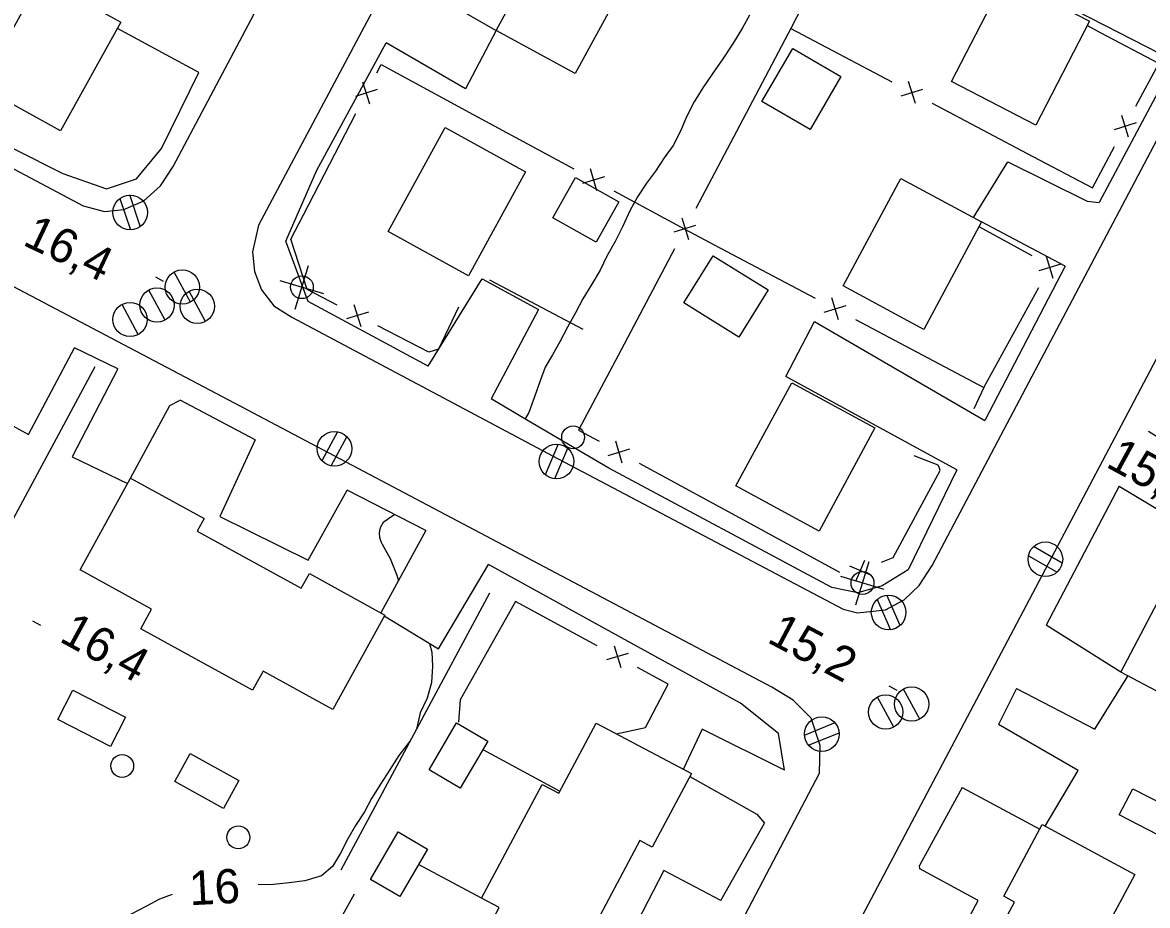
# Model space of a CAD drawing. Extents: x 219136 to 222520, y 5421589 to 5424530.
# Drawn here: x 220374.8 to 220473.5, y 5423656.6 to 5423733.9 of the extents above; entities that cross this region are included whole.
import ezdxf

# ---------------------------------------------------------------- set-up
doc = ezdxf.new("R2010")
doc.units = 0
for name, color, linetype in [('Level 19', 7, 'Continuous'), ('Level 2', 7, 'Continuous'), ('Level 21', 7, 'Continuous'), ('Level 3', 7, 'Continuous'), ('Level 31', 7, 'Continuous'), ('Level 36', 7, 'Continuous'), ('Level 37', 7, 'Continuous')]:
    doc.layers.add(name, color=color, linetype=linetype)

msp = doc.modelspace()

# ---------------------------------------------------------------- linework, layer by layer
at = {"layer": 'Level 19'}
for points in [[(220475.83, 5423730.53), (220462.3, 5423737.48), (220465.07, 5423742.62), (220477.26, 5423735.8), (220478.94, 5423735.83), (220479.81, 5423736.58)], [(220409.29, 5423737.29), (220416.35, 5423733.24), (220413.66, 5423728.12), (220406.71, 5423732.16)], [(220390.28, 5423729.54), (220383.15, 5423733.42)], [(220458.19, 5423716.86), (220461.22, 5423721.73), (220468.15, 5423718.28), (220469.22, 5423718.15)], [(220466.24, 5423712.6), (220458.91, 5423716.47)], [(220410.39, 5423703.82), (220415.13, 5423711.47), (220420.08, 5423708.8), (220415.93, 5423700.97)], [(220456.74, 5423694.74), (220441.74, 5423702.91), (220444.27, 5423707.75), (220459.19, 5423699.07)], [(220370.89, 5423700.28), (220375.36, 5423697.85), (220379.4, 5423705.42)], [(220383.19, 5423703.6), (220379.2, 5423695.87), (220384.04, 5423693.55)], [(220384.3, 5423694.02), (220387.75, 5423700.39), (220388.67, 5423700.84)], [(220470.97, 5423693.3), (220477.77, 5423689.24), (220480.34, 5423693.84), (220473.55, 5423698.11)], [(220395.23, 5423697.37), (220392.12, 5423690.65), (220399.89, 5423686.84), (220403.29, 5423692.96)], [(220410.2, 5423689.43), (220406.24, 5423682.21)], [(220406.55, 5423681.95), (220411.31, 5423679.06), (220415.67, 5423686.45)], [(220471.1, 5423677.01), (220464.57, 5423681.14)], [(220461.98, 5423675.6), (220468.83, 5423672.03), (220471.73, 5423676.68)], [(220464.47, 5423663.54), (220467.37, 5423668.4), (220460.38, 5423672.44)], [(220441.62, 5423668.43), (220434.4, 5423672.04), (220432.76, 5423668.5)], [(220433.33, 5423667.87), (220439.2, 5423664.59), (220439.87, 5423663.79)], [(220457.21, 5423666.91), (220464.02, 5423663.28)], [(220436.05, 5423657.03), (220431.06, 5423659.65), (220427.27, 5423652.34), (220432.17, 5423649.41)], [(220449.56, 5423652.74), (220454.75, 5423649.8), (220458.61, 5423657.03), (220453.49, 5423659.79), (220453.47, 5423660.09)]]:
    msp.add_lwpolyline(points, dxfattribs=at)
at = {"layer": 'Level 2'}
for points in [[(220438.56, 5423734.56), (220437.96, 5423733.46), (220437.14, 5423732.13), (220436.22, 5423730.76), (220435.34, 5423729.5), (220434.46, 5423728.22), (220433.7, 5423726.98), (220433.06, 5423725.72), (220432.48, 5423724.36), (220431.88, 5423723.15), (220431.07, 5423722.09), (220430.32, 5423720.92), (220429.52, 5423719.86), (220428.74, 5423718.67), (220428.1, 5423717.49), (220427.42, 5423716.04), (220426.8, 5423714.76), (220426.07, 5423713.46), (220425.48, 5423712.24), (220424.73, 5423711.01), (220423.96, 5423709.72), (220423.32, 5423708.51), (220422.61, 5423707.24), (220421.95, 5423705.95), (220421.29, 5423704.83)], [(220421.29, 5423704.83), (220420.66, 5423703.73), (220420.2, 5423702.53), (220419.71, 5423701.15), (220419.23, 5423699.77), (220418.9, 5423699.2)], [(220407.46, 5423690.83), (220406.45, 5423690.13), (220406.21, 5423689.72), (220406.12, 5423689.42), (220406.09, 5423689.16), (220406.12, 5423688.86), (220406.24, 5423688.47), (220406.37, 5423688.24), (220407.06, 5423686.99), (220407.64, 5423685.52), (220407.78, 5423685.01)], [(220410.52, 5423679.54), (220410.71, 5423678.78), (220410.78, 5423677.54), (220410.7, 5423676.12), (220410.3, 5423674.75), (220409.7, 5423673.46), (220409.38, 5423672.02)], [(220408.83, 5423671), (220407.83, 5423669.72), (220407, 5423668.45), (220406.21, 5423667.21), (220405.43, 5423665.95), (220404.8, 5423664.79), (220404.03, 5423663.58), (220403.34, 5423662.42), (220402.7, 5423661.16), (220402.01, 5423660.01), (220401.04, 5423659.17), (220399.59, 5423658.74), (220398.21, 5423658.58), (220396.83, 5423658.43), (220395.5, 5423658.38)], [(220387.96, 5423657.54), (220386.85, 5423657.14), (220385.69, 5423656.52), (220384.36, 5423655.81), (220383.22, 5423655.2), (220382.18, 5423654.31), (220382.07, 5423654.08), (220382.01, 5423653.84), (220382.19, 5423652.43)]]:
    msp.add_lwpolyline(points, dxfattribs=at)
at = {"layer": 'Level 21'}
for points in [[(220487.03, 5423888.54), (220465.15, 5423847.31), (220435.66, 5423791.5), (220395.53, 5423716.17), (220395, 5423713.83), (220395.18, 5423712.12), (220395.79, 5423710.5), (220396.86, 5423709.12), (220398.43, 5423708.11), (220421.78, 5423695.72), (220446.77, 5423682.53), (220448.04, 5423682.22), (220450.48, 5423682.48), (220452.12, 5423683.37), (220453.44, 5423684.6), (220454.56, 5423686.36), (220498.61, 5423769.69), (220524.31, 5423818.83)], [(220362.68, 5423814.15), (220332.84, 5423757.85), (220331.21, 5423754.5), (220330.74, 5423752.63), (220331.07, 5423750.02), (220331.84, 5423747.36), (220333.26, 5423744.43), (220335.1, 5423742.11), (220337.36, 5423740.62), (220380.15, 5423717.86), (220382.03, 5423717.38), (220383.72, 5423717.55), (220385.46, 5423718.3), (220386.94, 5423719.63), (220388.05, 5423721.33), (220416.41, 5423774.78), (220454.01, 5423845.53)], [(220332.39, 5423749.18), (220333.05, 5423746.93), (220335.49, 5423743.58), (220341.45, 5423739.6), (220352.31, 5423734.39), (220365.64, 5423727.11), (220378.36, 5423720.69), (220382.19, 5423719.35), (220384.84, 5423720.25), (220387.02, 5423722.88), (220390.28, 5423729.54)], [(220410.39, 5423703.82), (220399.89, 5423709.5), (220397.92, 5423714.77), (220400.64, 5423720.99), (220406.71, 5423732.16)], [(220475.83, 5423730.53), (220469.22, 5423718.15)], [(220546.29, 5423695.15), (220547.1, 5423696.78), (220547.09, 5423698.89), (220546.07, 5423700.23), (220544.64, 5423701.09), (220515.57, 5423716.29), (220492.9, 5423728.21), (220490.87, 5423728.69), (220488.7, 5423728.41), (220487.09, 5423727.54), (220485.98, 5423726.46), (220485.07, 5423725.02), (220462.51, 5423682.3), (220421.29, 5423604.34), (220383.38, 5423533.04), (220382.8, 5423531.68), (220382.51, 5423530.24), (220382.43, 5423528.63), (220383.17, 5423526.14), (220383.77, 5423524.9), (220385.11, 5423523.35)], [(220374.12, 5423535.12), (220377.75, 5423542.11), (220402.96, 5423589.7), (220424.52, 5423629.73), (220444.7, 5423668.17), (220444.77, 5423670.6), (220443.98, 5423672.99), (220442.39, 5423674.57), (220440.53, 5423675.72), (220394.53, 5423700), (220354.46, 5423721.08)], [(220466.24, 5423712.6), (220459.19, 5423699.07)], [(220383.19, 5423703.6), (220379.4, 5423705.42)], [(220395.23, 5423697.37), (220388.67, 5423700.84)], [(220456.74, 5423694.74), (220452.47, 5423685.98), (220450.2, 5423684.59), (220448.07, 5423683.97), (220445.77, 5423684.45), (220426.24, 5423694.9), (220419.02, 5423699.13), (220415.93, 5423700.97)], [(220410.2, 5423689.43), (220403.29, 5423692.96)], [(220470.97, 5423693.3), (220464.57, 5423681.14)], [(220441.62, 5423668.43), (220441.09, 5423671.66), (220437.78, 5423674.31), (220428.77, 5423679.23), (220415.67, 5423686.45)], [(220461.98, 5423675.6), (220460.38, 5423672.44)], [(220457.21, 5423666.91), (220453.47, 5423660.09)], [(220436.05, 5423657.03), (220439.87, 5423663.79)]]:
    msp.add_lwpolyline(points, dxfattribs=at)
at = {"layer": 'Level 3'}
for p, q in [((220386.48, 5423711.65), (220387.18, 5423711.27)), ((220375.72, 5423681.51), (220376.42, 5423681.13)), ((220450.79, 5423675.83), (220451.49, 5423675.45))]:
    msp.add_line(p, q, dxfattribs=at)
at = {"layer": 'Level 31'}
for points in [[(220428.26, 5423738.57), (220423.28, 5423729.45), (220416.35, 5423733.24), (220421.32, 5423742.36)], [(220383.45, 5423733.96), (220378.18, 5423724.43), (220371.17, 5423728.3), (220376.44, 5423737.84)], [(220456.26, 5423728.75), (220460.96, 5423737.86), (220468.36, 5423734.04), (220463.66, 5423724.93)], [(220439.64, 5423727.02), (220442.35, 5423731.66), (220446.58, 5423729.19), (220443.88, 5423724.55)], [(220418.93, 5423720.86), (220413.93, 5423711.75), (220406.89, 5423715.61), (220411.89, 5423724.72)], [(220427.11, 5423718.21), (220425.12, 5423714.69), (220421.33, 5423716.83), (220423.32, 5423720.36)], [(220446.78, 5423710.85), (220451.83, 5423720.27), (220458.91, 5423716.47), (220453.85, 5423707.05)], [(220440.19, 5423710.5), (220437.63, 5423706.37), (220432.82, 5423709.36), (220435.38, 5423713.49)], [(220437.36, 5423693.33), (220442.26, 5423702.37), (220449.56, 5423698.41), (220444.66, 5423689.37)], [(220395, 5423675.43), (220385.21, 5423680.82), (220386.15, 5423682.53), (220379.88, 5423685.99), (220384.3, 5423694.02), (220390.75, 5423690.47), (220390.15, 5423689.38), (220399.27, 5423684.37), (220399.98, 5423685.66), (220406.59, 5423682.02), (220402.03, 5423673.75), (220395.92, 5423677.11)], [(220471.1, 5423677.01), (220475.82, 5423685.97), (220483.14, 5423682.11), (220478.42, 5423673.16)], [(220379.25, 5423675.44), (220383.85, 5423673.09), (220382.54, 5423670.52), (220377.94, 5423672.87)], [(220410.47, 5423668.47), (220412.88, 5423672.59), (220415.62, 5423670.99), (220413.21, 5423666.87)], [(220415.08, 5423657.23), (220420.38, 5423667.19), (220421.85, 5423666.41), (220425.12, 5423672.56), (220433.47, 5423668.13), (220430.04, 5423661.69), (220428.94, 5423662.28), (220423.97, 5423652.94), (220425.14, 5423652.32), (220421.73, 5423645.91), (220413.41, 5423650.33), (220416.63, 5423656.4)], [(220389.54, 5423669.89), (220393.8, 5423667.52), (220392.44, 5423665.07), (220388.18, 5423667.44)], [(220475.21, 5423662.34), (220470.98, 5423664.51), (220472.15, 5423666.8), (220476.39, 5423664.63)], [(220470.75, 5423652.21), (220465.46, 5423642.39), (220463.86, 5423643.25), (220460.6, 5423637.2), (220452.51, 5423641.56), (220455.87, 5423647.8), (220456.67, 5423647.37), (220461.8, 5423656.88), (220460.85, 5423657.39), (220464.23, 5423663.67), (220472.34, 5423659.3), (220469.03, 5423653.14)], [(220405.33, 5423658.86), (220407.76, 5423663.03), (220410.34, 5423661.53), (220407.9, 5423657.36)]]:
    msp.add_lwpolyline(points, close=True, dxfattribs=at)
at = {"layer": 'Level 36'}
for p, q in [((220383.38, 5423718.52), (220384.29, 5423715.77)), ((220385.16, 5423716.08), (220384.25, 5423718.83)), ((220398.75, 5423708.82), (220399.9, 5423712.64)), ((220389.56, 5423709.43), (220388.14, 5423712.07)), ((220401.24, 5423710.16), (220397.42, 5423711.31)), ((220387.34, 5423707.85), (220385.92, 5423710.49)), ((220390.87, 5423707.75), (220389.45, 5423710.39)), ((220384.98, 5423706.59), (220383.56, 5423709.23)), ((220402.46, 5423698.07), (220401.07, 5423695.53)), ((220401.88, 5423695.11), (220403.27, 5423697.65)), ((220421.8, 5423696.98), (220420.65, 5423694.32)), ((220421.5, 5423693.98), (220422.65, 5423696.64)), ((220465.98, 5423686.58), (220463.47, 5423688.03)), ((220463.02, 5423687.22), (220465.53, 5423685.77)), ((220447.89, 5423682.91), (220449.04, 5423686.73)), ((220450.38, 5423684.25), (220446.56, 5423685.4)), ((220449.76, 5423683.4), (220450.92, 5423680.74)), ((220451.76, 5423681.12), (220450.6, 5423683.78)), ((220453.49, 5423672.9), (220452.07, 5423675.54)), ((220451.21, 5423672.2), (220449.79, 5423674.84)), ((220446.05, 5423672.57), (220443.36, 5423671.48)), ((220443.73, 5423670.63), (220446.42, 5423671.72))]:
    msp.add_line(p, q, dxfattribs=at)
for centre, radius in [((220384.268, 5423717.292), 1.518), ((220388.844, 5423710.757), 1.5), ((220399.327, 5423710.743), 1), ((220386.624, 5423709.177), 1.5), ((220390.154, 5423709.077), 1.5), ((220384.264, 5423707.917), 1.5), ((220402.177, 5423696.594), 1.518), ((220423.104, 5423697.597), 1), ((220421.643, 5423695.475), 1.518), ((220464.496, 5423686.908), 1.518), ((220448.467, 5423684.833), 1), ((220450.759, 5423682.252), 1.518), ((220452.774, 5423674.227), 1.5), ((220450.494, 5423673.527), 1.5), ((220444.898, 5423671.598), 1.518), ((220383.574, 5423668.807), 1), ((220393.754, 5423662.547), 1)]:
    msp.add_circle(centre, radius, dxfattribs=at)
at = {"layer": 'Level 37'}
for p, q in [((220405.28, 5423726.79), (220404.68, 5423728.7)), ((220453.1, 5423726.85), (220452.51, 5423728.76)), ((220405.93, 5423728.05), (220404.03, 5423727.44)), ((220451.85, 5423727.51), (220453.76, 5423728.1)), ((220471.79, 5423723.88), (220471.2, 5423725.79)), ((220472.45, 5423725.13), (220470.54, 5423724.54)), ((220425.19, 5423719.19), (220424.62, 5423721.11)), ((220423.95, 5423719.87), (220425.87, 5423720.44)), ((220432.62, 5423716.83), (220433.21, 5423714.92)), ((220431.96, 5423715.58), (220433.87, 5423716.17)), ((220465.85, 5423712.75), (220463.93, 5423712.19)), ((220465.17, 5423711.51), (220464.61, 5423713.43)), ((220446.37, 5423707.89), (220445.78, 5423709.81)), ((220403.89, 5423709.22), (220404.5, 5423707.31)), ((220445.12, 5423708.55), (220447.03, 5423709.14)), ((220405.15, 5423708.57), (220403.24, 5423707.96)), ((220427.41, 5423695.33), (220426.84, 5423697.25)), ((220426.16, 5423696.01), (220428.08, 5423696.58)), ((220449.19, 5423685.51), (220447.35, 5423686.3)), ((220447.87, 5423684.98), (220448.66, 5423686.82)), ((220426.7, 5423679.34), (220427.27, 5423677.42)), ((220427.94, 5423678.67), (220426.02, 5423678.1))]:
    msp.add_line(p, q, dxfattribs=at)
for points in [[(220443.18, 5423735.33), (220442.21, 5423733.46), (220438.52, 5423726.48)], [(220442.19, 5423733.41), (220451.03, 5423728.74)], [(220469.34, 5423733.04), (220468.16, 5423733.66)], [(220472.44, 5423726.6), (220474.43, 5423730.35), (220469.34, 5423733.04)], [(220405.9, 5423729.52), (220406.27, 5423730.24), (220414.35, 5423725.86)], [(220438.52, 5423726.48), (220433.85, 5423717.64)], [(220454.57, 5423726.87), (220463.41, 5423722.2)], [(220399.47, 5423717.09), (220404.06, 5423725.97)], [(220414.35, 5423725.86), (220423.15, 5423721.1)], [(220463.41, 5423722.2), (220468.63, 5423719.45), (220470.56, 5423723.07)], [(220426.67, 5423719.2), (220432.89, 5423715.83), (220435.47, 5423714.46)], [(220402.42, 5423709.18), (220399.8, 5423710.53), (220398.36, 5423714.94), (220399.47, 5423717.09)], [(220463.34, 5423713.49), (220458.68, 5423716.04)], [(220431.98, 5423714.1), (220427.3, 5423705.26)], [(220435.47, 5423714.46), (220444.31, 5423709.78)], [(220423.99, 5423707.04), (220415.81, 5423711.35)], [(220459.11, 5423701.95), (220463.92, 5423710.71)], [(220413.06, 5423708.99), (220411.31, 5423705.33), (220410.46, 5423705.04), (220405.97, 5423707.35)], [(220447.85, 5423707.91), (220456.68, 5423703.23)], [(220427.3, 5423705.26), (220423.58, 5423698.22), (220425.37, 5423697.25)], [(220381.17, 5423703.76), (220366.79, 5423677.08)], [(220456.68, 5423703.23), (220459.11, 5423701.95), (220458.22, 5423700.09)], [(220455.21, 5423694.88), (220455.11, 5423695.15), (220453.01, 5423695.96)], [(220428.88, 5423695.34), (220437.66, 5423690.56)], [(220450.12, 5423686.65), (220451.16, 5423687.06), (220455.29, 5423694.68), (220455.21, 5423694.88)], [(220437.66, 5423690.56), (220446.45, 5423685.78)], [(220402.78, 5423659.71), (220415.79, 5423683.97)], [(220425.22, 5423679.33), (220418.05, 5423683.21), (220417.15, 5423681.6)], [(220417.15, 5423681.6), (220413.2, 5423674.59), (220413.04, 5423672.64)], [(220426.86, 5423671.63), (220429.45, 5423672.16), (220431.43, 5423675.98), (220428.74, 5423677.43)], [(220415.18, 5423670.24), (220421.95, 5423666.59)], [(220415.08, 5423657.23), (220409.54, 5423660.17)], [(220401.47, 5423653.18), (220403.93, 5423657.61)]]:
    msp.add_lwpolyline(points, dxfattribs=at)

# ---------------------------------------------------------------- texts
at = {"layer": 'Level 2'}
msp.add_text('16', height=3, rotation=2.90734, dxfattribs=at).set_placement((220389.51, 5423656.6))
at = {"layer": 'Level 3'}
for s, rotation, p in [('16,4', 334.67643, (220374.75, 5423714.49)), ('15,3', 331.383, (220469.7, 5423695.06)), ('16,4', 331.383, (220377.96, 5423679.77)), ('15,2', 332.03435, (220440, 5423679.7))]:
    msp.add_text(s, height=3, rotation=rotation, dxfattribs=at).set_placement(p)

doc.saveas('drawing.dxf')
